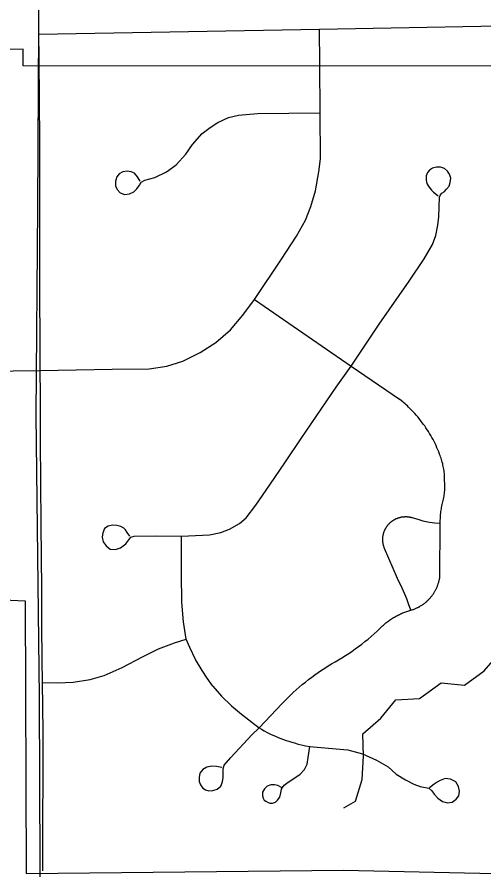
# Model space of a CAD drawing. Extents: x 0 to 34, y 0 to 22.
# Drawn here: x 4.2903 to 4.4257, y 16.0766 to 16.3241 of the extents above; entities that cross this region are included whole.
import ezdxf

# ---------------------------------------------------------------- set-up
doc = ezdxf.new("R2010")
doc.units = 0
for name, color, linetype in [('GM_X_City_Street', 7, 'Continuous'), ('GM_X_Corporation', 7, 'Continuous'), ('GM_X_County_Road', 7, 'Continuous'), ('GM_X_Minor_River', 7, 'Continuous'), ('GM_X_Rail_Line_Text', 7, 'Continuous'), ('GM_X_Township', 7, 'Continuous'), ('GM_X_Township_Road', 7, 'Continuous')]:
    doc.layers.add(name, color=color, linetype=linetype)

msp = doc.modelspace()

# ---------------------------------------------------------------- linework, layer by layer
at = {"layer": 'GM_X_City_Street'}
msp.add_lwpolyline([(4.28129, 16.22134), (4.29705, 16.22153)], dxfattribs=at)
at = {"layer": 'GM_X_Corporation'}
msp.add_lwpolyline([(3.94361, 16.26462), (4.11505, 16.26726), (4.11454, 16.22149), (4.2453, 16.21837), (4.24646, 16.15685), (4.29266, 16.15471), (4.29296, 16.07558), (4.38498, 16.07652), (4.4289, 16.07563), (4.42931, 16.30984), (4.29207, 16.30987), (4.29205, 16.31477), (4.11679, 16.3141), (4.11665, 16.34924), (4.29192, 16.34991), (4.292, 16.32984), (4.42934, 16.3298), (4.42977, 16.57664), (4.55752, 16.57514), (4.55823, 16.48812), (4.70793, 16.4887), (4.70748, 16.46102), (4.70703, 16.39411), (5.06497, 16.39937)], dxfattribs=at)
at = {"layer": 'GM_X_County_Road'}
for points in [[(4.29672, 16.312), (4.29666, 16.31913), (4.29666, 16.32625)], [(4.29666, 16.31913), (4.37803, 16.32057), (4.45077, 16.32186)], [(4.29695, 16.25218), (4.29694, 16.28798), (4.29672, 16.312)], [(4.29711, 16.21448), (4.29705, 16.22153), (4.29695, 16.25218)], [(4.29753, 16.1581), (4.29734, 16.17686), (4.29711, 16.20121), (4.29713, 16.21253), (4.29711, 16.21448)], [(4.2977, 16.131), (4.29761, 16.13747), (4.29749, 16.14787), (4.29753, 16.1581)], [(4.29782, 16.07636), (4.29784, 16.09053), (4.29786, 16.10415), (4.29791, 16.11675), (4.2977, 16.131)]]:
    msp.add_lwpolyline(points, dxfattribs=at)
at = {"layer": 'GM_X_Minor_River'}
msp.add_lwpolyline([(4.38507, 16.09467), (4.38849, 16.09657), (4.39038, 16.10284), (4.39075, 16.10967), (4.39056, 16.11612), (4.39585, 16.12068), (4.4002, 16.126), (4.40702, 16.12639), (4.41326, 16.13095), (4.42008, 16.13019), (4.42575, 16.13438), (4.43086, 16.14026), (4.43654, 16.14615), (4.43899, 16.15223), (4.43861, 16.15849), (4.4386, 16.16513), (4.43862, 16.17352)], dxfattribs=at)
at = {"layer": 'GM_X_Rail_Line_Text'}
msp.add_lwpolyline([(4.29834, 15.72311), (4.29818, 15.78347), (4.2968, 16.12676), (4.29591, 16.20859), (4.29631, 16.26886), (4.29665, 16.32082), (4.29448, 16.62089), (4.29393, 16.70086), (4.29472, 16.74504), (4.29472, 16.77218), (4.29466, 16.77703), (4.29417, 16.81303), (4.29258, 17.16739)], dxfattribs=at)
at = {"layer": 'GM_X_Township'}
msp.add_lwpolyline([(4.29834, 15.72311), (4.29818, 15.78347), (4.2968, 16.12676), (4.29591, 16.20859), (4.29631, 16.26886), (4.29665, 16.32082), (4.29448, 16.62089), (4.29393, 16.70086), (4.29472, 16.74504), (4.29472, 16.77218), (4.29466, 16.77703), (4.29417, 16.81303), (4.29258, 17.16739)], dxfattribs=at)
at = {"layer": 'GM_X_Township_Road'}
for points in [[(4.29705, 16.22153), (4.3179, 16.22188), (4.3286, 16.22204), (4.33372, 16.2228), (4.33839, 16.22426), (4.34346, 16.22675), (4.34796, 16.22962), (4.35218, 16.23327), (4.35583, 16.23756), (4.35913, 16.24209), (4.36703, 16.25385), (4.37138, 16.26047), (4.37393, 16.2651), (4.3755, 16.26913), (4.37687, 16.27367), (4.37787, 16.2792), (4.37828, 16.28288), (4.37824, 16.29628), (4.37812, 16.31038), (4.37803, 16.32057)], [(4.32604, 16.27649), (4.32527, 16.27767), (4.32435, 16.27872), (4.32339, 16.27911), (4.32227, 16.2793), (4.32102, 16.27914), (4.31994, 16.27856), (4.31923, 16.27767), (4.31885, 16.27642), (4.31891, 16.27505), (4.31939, 16.27399), (4.32026, 16.27303), (4.32144, 16.27255), (4.32294, 16.27275), (4.32422, 16.27339), (4.32505, 16.27425), (4.32579, 16.27527), (4.32636, 16.2762), (4.32742, 16.27671), (4.33029, 16.27751), (4.33365, 16.27911), (4.3365, 16.28115), (4.33928, 16.28432), (4.3412, 16.28707), (4.34398, 16.29023), (4.34631, 16.29202), (4.34855, 16.29343), (4.35168, 16.29487), (4.35449, 16.29564), (4.36006, 16.29612), (4.37824, 16.29628)], [(4.32306, 16.17342), (4.32228, 16.17454), (4.3218, 16.17525), (4.32128, 16.17581), (4.32045, 16.17623), (4.31923, 16.17659), (4.31801, 16.17667), (4.3167, 16.17635), (4.31569, 16.17569), (4.31516, 16.17442), (4.31504, 16.1732), (4.31533, 16.17181), (4.31613, 16.17069), (4.31735, 16.16971), (4.31884, 16.16962), (4.32036, 16.17003), (4.32184, 16.1712), (4.32272, 16.17235), (4.32328, 16.1732), (4.32426, 16.17347), (4.33078, 16.17352), (4.33804, 16.17348), (4.34616, 16.17385), (4.34946, 16.17454), (4.35191, 16.17549), (4.35485, 16.17711), (4.35675, 16.17874), (4.35955, 16.18245), (4.36363, 16.18838), (4.36814, 16.19506), (4.37268, 16.20178), (4.38286, 16.21667), (4.38718, 16.22282), (4.39535, 16.235), (4.404, 16.24745), (4.40839, 16.25387), (4.41083, 16.25803), (4.41178, 16.26071), (4.41237, 16.26365), (4.4126, 16.26609), (4.41278, 16.27184), (4.41315, 16.2725), (4.41352, 16.27293), (4.41414, 16.27338), (4.41489, 16.27411), (4.4156, 16.27497), (4.41594, 16.27607), (4.41608, 16.27736), (4.41576, 16.27845), (4.41513, 16.27939), (4.41423, 16.2801), (4.41314, 16.28048), (4.41192, 16.28051), (4.41079, 16.28026), (4.40988, 16.27962), (4.40938, 16.27899), (4.40897, 16.27795), (4.40893, 16.27673), (4.40915, 16.27578), (4.4094, 16.27526), (4.40979, 16.27469), (4.41047, 16.27388), (4.41106, 16.27329), (4.41246, 16.27216)], [(4.35913, 16.24209), (4.38718, 16.22282), (4.4012, 16.21317)], [(4.34975, 16.1063), (4.3482, 16.10666), (4.34679, 16.10675), (4.34533, 16.10648), (4.34415, 16.10575), (4.34333, 16.10466), (4.34311, 16.10343), (4.34315, 16.10229), (4.34356, 16.10134), (4.34415, 16.10038), (4.345, 16.09986), (4.34597, 16.09955), (4.34711, 16.09965), (4.34836, 16.10008), (4.34939, 16.10093), (4.34993, 16.10216), (4.35007, 16.10348), (4.35011, 16.10598), (4.35034, 16.10698), (4.35234, 16.10925), (4.3584, 16.11581), (4.36052, 16.11785), (4.36723, 16.12493), (4.3687, 16.12644), (4.36954, 16.12726), (4.3704, 16.12807), (4.37127, 16.12886), (4.37215, 16.12963), (4.37304, 16.13039), (4.37394, 16.13113), (4.37484, 16.13184), (4.37576, 16.13254), (4.37669, 16.13323), (4.37764, 16.13389), (4.3786, 16.13455), (4.37957, 16.13518), (4.38054, 16.1358), (4.38153, 16.1364), (4.38254, 16.13698), (4.38354, 16.13757), (4.38453, 16.13817), (4.38552, 16.1388), (4.38649, 16.13944), (4.38745, 16.14009), (4.3884, 16.14077), (4.38934, 16.14146), (4.39027, 16.14216), (4.39119, 16.14288), (4.39209, 16.14362), (4.39297, 16.14437), (4.39384, 16.14513), (4.39471, 16.14592), (4.39603, 16.14718), (4.39631, 16.14744), (4.39655, 16.14766), (4.3968, 16.14788), (4.39704, 16.1481), (4.3973, 16.14831), (4.39756, 16.14852), (4.39782, 16.14872), (4.39809, 16.14892), (4.39835, 16.14911), (4.39863, 16.1493), (4.3989, 16.14948), (4.39918, 16.14966), (4.39946, 16.14984), (4.39974, 16.15), (4.40003, 16.15017), (4.40032, 16.15033), (4.40062, 16.15048), (4.40091, 16.15063), (4.40121, 16.15077), (4.40151, 16.15091), (4.40181, 16.15104), (4.40212, 16.15117), (4.40243, 16.15129), (4.40274, 16.15141), (4.40305, 16.15152), (4.40336, 16.15163), (4.40367, 16.15173), (4.40446, 16.152), (4.4051, 16.15216), (4.4053, 16.15223), (4.40549, 16.1523), (4.40568, 16.15238), (4.40587, 16.15246), (4.40606, 16.15254), (4.40625, 16.15263), (4.40643, 16.15272), (4.40662, 16.15281), (4.4068, 16.15291), (4.40698, 16.153), (4.40716, 16.15311), (4.40734, 16.15321), (4.40752, 16.15332), (4.40769, 16.15343), (4.40786, 16.15355), (4.40803, 16.15367), (4.4082, 16.15378), (4.40837, 16.15391), (4.40853, 16.15404), (4.40869, 16.15416), (4.40885, 16.1543), (4.40901, 16.15443), (4.40916, 16.15457), (4.40931, 16.15471), (4.40946, 16.15485), (4.40961, 16.155), (4.40975, 16.15515), (4.40989, 16.15529), (4.41003, 16.15545), (4.41017, 16.1556), (4.4103, 16.15576), (4.41044, 16.15592), (4.41056, 16.15608), (4.41069, 16.15625), (4.41081, 16.15642), (4.41093, 16.15658), (4.41105, 16.15675), (4.41116, 16.15693), (4.41127, 16.1571), (4.41138, 16.15728), (4.41148, 16.15746), (4.41158, 16.15764), (4.41168, 16.15782), (4.41178, 16.158), (4.41187, 16.15819), (4.41193, 16.15831), (4.41204, 16.15856), (4.41212, 16.15875), (4.4122, 16.15894), (4.41228, 16.15914), (4.41235, 16.15933), (4.41242, 16.15953), (4.41248, 16.15972), (4.41254, 16.15992), (4.4126, 16.16012), (4.41266, 16.16032), (4.41271, 16.16052), (4.41275, 16.16072), (4.4128, 16.16092), (4.41284, 16.16112), (4.41288, 16.16133), (4.41291, 16.16153), (4.41302, 16.17726), (4.41309, 16.17935), (4.41313, 16.17976), (4.41318, 16.18017), (4.41323, 16.18058), (4.41329, 16.18099), (4.41336, 16.1814), (4.41344, 16.18181), (4.41352, 16.18221), (4.41361, 16.18261), (4.41371, 16.18302), (4.41381, 16.18342), (4.4139, 16.18382), (4.41398, 16.18423), (4.41405, 16.18463), (4.41413, 16.18504), (4.41419, 16.18545), (4.41424, 16.18586), (4.41429, 16.18627), (4.41433, 16.18668), (4.41437, 16.18709), (4.4143, 16.19122), (4.41426, 16.19163), (4.4142, 16.19204), (4.41414, 16.19245), (4.41408, 16.19286), (4.414, 16.19327), (4.41392, 16.19367), (4.41383, 16.19407), (4.41374, 16.19447), (4.41364, 16.19488), (4.41352, 16.19528), (4.41341, 16.19567), (4.41328, 16.19607), (4.41315, 16.19646), (4.41302, 16.19685), (4.41285, 16.19729), (4.41261, 16.1979), (4.41236, 16.19852), (4.41209, 16.19912), (4.41182, 16.19973), (4.41154, 16.20032), (4.41124, 16.20091), (4.41094, 16.2015), (4.41062, 16.20208), (4.4103, 16.20266), (4.40996, 16.20323), (4.40961, 16.20379), (4.40926, 16.20435), (4.40889, 16.2049), (4.40852, 16.20545), (4.40813, 16.20598), (4.40774, 16.20652), (4.40734, 16.20704), (4.40692, 16.20756), (4.40651, 16.20807), (4.40608, 16.20857), (4.40564, 16.20907), (4.40519, 16.20956), (4.40473, 16.21003), (4.40385, 16.21092), (4.40353, 16.21123), (4.40319, 16.21154), (4.40285, 16.21184), (4.4025, 16.21214), (4.40216, 16.21243), (4.4018, 16.21271), (4.4012, 16.21317)], [(4.40446, 16.152), (4.40384, 16.15387), (4.40333, 16.15525), (4.40278, 16.15659), (4.40195, 16.15841), (4.40067, 16.1612), (4.39692, 16.16985), (4.39686, 16.16999), (4.39682, 16.1701), (4.39678, 16.1702), (4.39674, 16.17031), (4.3967, 16.17042), (4.39667, 16.17053), (4.39663, 16.17064), (4.3966, 16.17075), (4.39657, 16.17087), (4.39655, 16.17098), (4.39652, 16.17109), (4.3965, 16.1712), (4.39648, 16.17132), (4.39646, 16.17143), (4.39644, 16.17155), (4.39642, 16.17166), (4.39641, 16.17178), (4.3964, 16.17189), (4.39639, 16.17201), (4.39638, 16.17212), (4.39638, 16.17224), (4.39637, 16.17235), (4.39637, 16.17247), (4.39637, 16.17259), (4.39637, 16.1727), (4.39638, 16.17282), (4.39639, 16.17293), (4.3964, 16.17305), (4.3964, 16.17316), (4.39642, 16.17328), (4.39643, 16.17339), (4.39645, 16.17351), (4.39647, 16.17362), (4.39649, 16.17374), (4.39651, 16.17385), (4.39654, 16.17396), (4.39656, 16.17408), (4.39659, 16.17419), (4.39662, 16.1743), (4.39665, 16.17441), (4.39669, 16.17452), (4.39672, 16.17463), (4.39676, 16.17474), (4.3968, 16.17485), (4.39685, 16.17496), (4.39689, 16.17506), (4.39693, 16.17517), (4.39698, 16.17527), (4.39703, 16.17538), (4.39708, 16.17548), (4.39713, 16.17559), (4.39719, 16.17569), (4.39725, 16.17579), (4.39731, 16.17589), (4.39736, 16.17599), (4.39743, 16.17609), (4.39749, 16.17618), (4.39756, 16.17628), (4.39762, 16.17637), (4.39769, 16.17647), (4.39776, 16.17656), (4.39783, 16.17665), (4.39791, 16.17674), (4.39798, 16.17683), (4.39806, 16.17691), (4.39814, 16.177), (4.39822, 16.17708), (4.3983, 16.17717), (4.39838, 16.17725), (4.39846, 16.17733), (4.39855, 16.17741), (4.39863, 16.17748), (4.39872, 16.17756), (4.39881, 16.17763), (4.3989, 16.1777), (4.39899, 16.17778), (4.39909, 16.17784), (4.39918, 16.17791), (4.39928, 16.17798), (4.39937, 16.17804), (4.39947, 16.1781), (4.39957, 16.17817), (4.39967, 16.17823), (4.39977, 16.17828), (4.39987, 16.17834), (4.39997, 16.17839), (4.40007, 16.17844), (4.40018, 16.17849), (4.40028, 16.17854), (4.40039, 16.17859), (4.4005, 16.17863), (4.4006, 16.17868), (4.40071, 16.17872), (4.40082, 16.17876), (4.40093, 16.17879), (4.40104, 16.17883), (4.40115, 16.17886), (4.40126, 16.17889), (4.40138, 16.17892), (4.40149, 16.17895), (4.4016, 16.17897), (4.40171, 16.179), (4.40183, 16.17902), (4.40194, 16.17904), (4.40206, 16.17906), (4.40217, 16.17907), (4.40229, 16.17909), (4.4024, 16.1791), (4.40252, 16.17911), (4.40263, 16.17911), (4.40275, 16.17912), (4.40286, 16.17912), (4.40298, 16.17913), (4.40309, 16.17913), (4.40321, 16.17912), (4.40333, 16.17912), (4.40344, 16.17911), (4.40356, 16.1791), (4.40367, 16.17909), (4.40379, 16.17908), (4.4039, 16.17906), (4.40402, 16.17905), (4.40413, 16.17903), (4.40424, 16.17901), (4.40436, 16.17899), (4.40447, 16.17896), (4.40458, 16.17893), (4.4047, 16.17891), (4.40481, 16.17888), (4.40492, 16.17884), (4.40546, 16.17865), (4.40654, 16.17836), (4.40802, 16.1779), (4.40996, 16.17749), (4.41151, 16.17731), (4.41302, 16.17726)], [(4.34714, 16.12997), (4.34547, 16.13231), (4.34404, 16.13448), (4.3421, 16.13766), (4.3404, 16.14116), (4.33938, 16.14362), (4.3386, 16.14861), (4.33812, 16.15433), (4.33802, 16.16233), (4.33805, 16.17127), (4.33804, 16.17348)], [(4.2977, 16.131), (4.30214, 16.13095), (4.30664, 16.13109), (4.31153, 16.13187), (4.31562, 16.13302), (4.32077, 16.13532), (4.32667, 16.13841), (4.33138, 16.14074), (4.33602, 16.14254), (4.33938, 16.14362)], [(4.34714, 16.12997), (4.34964, 16.12709), (4.35253, 16.12427), (4.35538, 16.12182), (4.36052, 16.11785), (4.36124, 16.11743), (4.36195, 16.11702), (4.36305, 16.11642), (4.36379, 16.11606), (4.36454, 16.11572), (4.3653, 16.11539), (4.36607, 16.11507), (4.36683, 16.11477), (4.36761, 16.11448), (4.36839, 16.1142), (4.36917, 16.11394), (4.36996, 16.11369), (4.37075, 16.11346), (4.37155, 16.11324), (4.37235, 16.11303), (4.37315, 16.11283), (4.37396, 16.11266), (4.37525, 16.1124), (4.3806, 16.11194), (4.38624, 16.11144), (4.39047, 16.1103), (4.39452, 16.10844), (4.39789, 16.10653), (4.4003, 16.10439), (4.40294, 16.10279), (4.40535, 16.10147), (4.40726, 16.10079), (4.40972, 16.10034), (4.41058, 16.09961), (4.41126, 16.09861), (4.41231, 16.09742), (4.41368, 16.09647), (4.41518, 16.09611), (4.41654, 16.09633), (4.41768, 16.09715), (4.41845, 16.09811), (4.41864, 16.09947), (4.41832, 16.10084), (4.41754, 16.10216), (4.41604, 16.10297), (4.41445, 16.10311), (4.41304, 16.10261), (4.41218, 16.10206), (4.41131, 16.10148), (4.40994, 16.10049)], [(4.36705, 16.10052), (4.3659, 16.1011), (4.36498, 16.10131), (4.36392, 16.10129), (4.36285, 16.10096), (4.36206, 16.10018), (4.36151, 16.09922), (4.36148, 16.09811), (4.36168, 16.09749), (4.36199, 16.09688), (4.36243, 16.09656), (4.36313, 16.09624), (4.3637, 16.09603), (4.36444, 16.09604), (4.36523, 16.09628), (4.3658, 16.09685), (4.3665, 16.09774), (4.36686, 16.09904), (4.36705, 16.10008), (4.36727, 16.10057), (4.36777, 16.1012), (4.36859, 16.10179), (4.37245, 16.10443), (4.37364, 16.1058), (4.37441, 16.1073), (4.37477, 16.10921), (4.37525, 16.1124)]]:
    msp.add_lwpolyline(points, dxfattribs=at)

doc.saveas('drawing.dxf')
